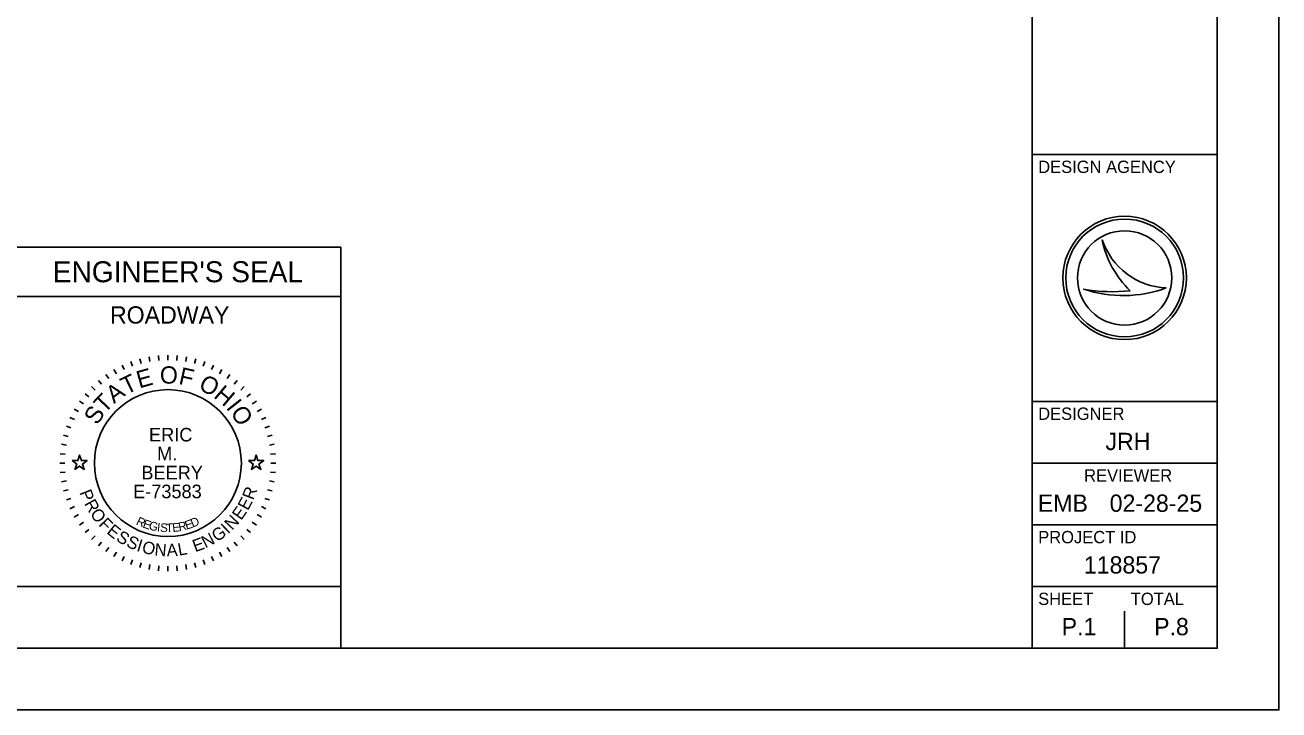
# Model space of a CAD drawing. Extents: x 0 to 42, y 0 to 22.
# Drawn here: x 23.84 to 34, y 0 to 5.55 of the extents above; entities that cross this region are included whole.
import ezdxf

# ---------------------------------------------------------------- set-up
doc = ezdxf.new("R2010")
doc.units = 0
for name, color, linetype in [('Default', 7, 'Continuous'), ('SH_Border', 7, 'Continuous'), ('SH_Cut_Line', 7, 'Continuous'), ('SH_Data', 7, 'Continuous')]:
    doc.layers.add(name, color=color, linetype=linetype)

msp = doc.modelspace()

# ---------------------------------------------------------------- linework, layer by layer
at = {"layer": 'Default'}
for points in [[(24.224, 2.02), (24.271, 2.02), (24.285, 2.065), (24.299, 2.02), (24.346, 2.02), (24.308, 1.992), (24.323, 1.948), (24.285, 1.975), (24.247, 1.948), (24.262, 1.992)], [(25.654, 2.02), (25.701, 2.02), (25.715, 2.065), (25.729, 2.02), (25.776, 2.02), (25.738, 1.992), (25.753, 1.948), (25.715, 1.975), (25.677, 1.948), (25.692, 1.992)]]:
    msp.add_lwpolyline(points, close=True, dxfattribs=at)
at = {"layer": 'SH_Border'}
for p, q in [((32, 0.5), (32, 21.5)), ((32, 4.5), (33.5, 4.5)), ((32, 2.5), (33.5, 2.5)), ((32, 2), (33.5, 2)), ((32, 1.5), (33.5, 1.5)), ((32, 1), (33.5, 1))]:
    msp.add_line(p, q, dxfattribs=at)
msp.add_lwpolyline([(1.5, 21.5), (33.5, 21.5), (33.5, 0.5), (1.5, 0.5)], close=True, dxfattribs=at)
at = {"layer": 'SH_Cut_Line'}
msp.add_lwpolyline([(0, 0), (34, 0), (34, 22), (0, 22)], close=True, dxfattribs=at)
at = {"layer": 'SH_Data'}
for p, q in [((32.567, 3.81), (32.567, 3.81)), ((23.6, 3.75), (26.4, 3.75)), ((26.4, 3.75), (26.4, 0.5)), ((32.75, 3.5), (32.75, 3.5)), ((32.417, 3.41), (32.417, 3.41)), ((33.087, 3.419), (33.087, 3.419)), ((23.6, 3.35), (26.4, 3.35)), ((24.774, 2.845), (24.784, 2.807)), ((24.848, 2.862), (24.855, 2.822)), ((24.924, 2.872), (24.927, 2.832)), ((25, 2.875), (25, 2.835)), ((25.076, 2.872), (25.073, 2.832)), ((25.152, 2.862), (25.145, 2.822)), ((25.226, 2.845), (25.216, 2.807)), ((24.563, 2.758), (24.583, 2.723)), ((24.63, 2.793), (24.647, 2.757)), ((24.701, 2.822), (24.714, 2.785)), ((25.299, 2.822), (25.286, 2.785)), ((25.37, 2.793), (25.353, 2.757)), ((25.437, 2.758), (25.417, 2.723)), ((24.438, 2.67), (24.463, 2.64)), ((24.498, 2.717), (24.521, 2.684)), ((25.502, 2.717), (25.479, 2.684)), ((25.562, 2.67), (25.537, 2.64)), ((24.33, 2.562), (24.36, 2.537)), ((24.381, 2.619), (24.41, 2.59)), ((25.619, 2.619), (25.59, 2.59)), ((25.67, 2.562), (25.64, 2.537)), ((24.283, 2.502), (24.316, 2.479)), ((25.717, 2.502), (25.684, 2.479)), ((24.207, 2.37), (24.243, 2.353)), ((24.242, 2.438), (24.277, 2.418)), ((25.758, 2.438), (25.723, 2.418)), ((25.793, 2.37), (25.757, 2.353)), ((24.178, 2.299), (24.215, 2.286)), ((25.822, 2.299), (25.785, 2.286)), ((24.138, 2.152), (24.178, 2.145)), ((24.155, 2.226), (24.193, 2.216)), ((25.845, 2.226), (25.807, 2.216)), ((25.862, 2.152), (25.822, 2.145)), ((24.128, 2.076), (24.168, 2.073)), ((25.872, 2.076), (25.832, 2.073)), ((24.125, 2), (24.165, 2)), ((25.875, 2), (25.835, 2)), ((24.128, 1.924), (24.168, 1.927)), ((24.138, 1.848), (24.178, 1.855)), ((25.862, 1.848), (25.822, 1.855)), ((25.872, 1.924), (25.832, 1.927)), ((24.155, 1.774), (24.193, 1.784)), ((25.845, 1.774), (25.807, 1.784)), ((24.178, 1.701), (24.215, 1.714)), ((24.207, 1.63), (24.243, 1.647)), ((25.793, 1.63), (25.757, 1.647)), ((25.822, 1.701), (25.785, 1.714)), ((24.242, 1.563), (24.277, 1.583)), ((25.758, 1.563), (25.723, 1.583)), ((24.283, 1.498), (24.316, 1.521)), ((24.33, 1.438), (24.36, 1.463)), ((25.67, 1.438), (25.64, 1.463)), ((25.717, 1.498), (25.684, 1.521)), ((24.381, 1.381), (24.41, 1.41)), ((24.438, 1.33), (24.463, 1.36)), ((25.562, 1.33), (25.537, 1.36)), ((25.619, 1.381), (25.59, 1.41)), ((24.498, 1.283), (24.521, 1.316)), ((24.563, 1.242), (24.583, 1.277)), ((24.63, 1.207), (24.647, 1.243)), ((25.37, 1.207), (25.353, 1.243)), ((25.437, 1.242), (25.417, 1.277)), ((25.502, 1.283), (25.479, 1.316)), ((24.701, 1.178), (24.714, 1.215)), ((24.774, 1.155), (24.784, 1.193)), ((24.848, 1.138), (24.855, 1.178)), ((24.924, 1.128), (24.927, 1.168)), ((25, 1.125), (25, 1.165)), ((25.076, 1.128), (25.073, 1.168)), ((25.152, 1.138), (25.145, 1.178)), ((25.226, 1.155), (25.216, 1.193)), ((25.299, 1.178), (25.286, 1.215)), ((32.75, 0.5), (32.75, 0.8)), ((32.375, 0.675), (32.375, 0.675)), ((23.6, 0.5), (26.4, 0.5))]:
    msp.add_line(p, q, dxfattribs=at)
msp.add_lwpolyline([(23.6, 0.5), (23.6, 1), (26.4, 1), (26.4, 0.5)], close=True, dxfattribs=at)
for centre, radius in [((32.75, 3.5), 0.5), ((32.75, 3.5), 0.477), ((32.75, 3.5), 0.477), ((32.75, 3.5), 0.382), ((25, 2), 0.595)]:
    msp.add_circle(centre, radius, dxfattribs=at)
for centre, radius, start, end in [((33.116, 3.998), 0.58, 198.9257, 198.9319), ((33.347, 3.97), 0.796, 191.6379, 191.6421), ((33.116, 3.998), 0.58, 198.9319, 267.1657), ((33.347, 3.97), 0.796, 191.6421, 226.0947), ((32.739, 4.37), 1.013, 251.4576, 290.0832), ((32.648, 4.654), 1.266, 259.4964, 259.4995), ((32.739, 4.37), 1.013, 251.4527, 251.4576), ((32.648, 4.654), 1.266, 259.4995, 276.6672)]:
    msp.add_arc(centre, radius, start, end, dxfattribs=at)

# ---------------------------------------------------------------- texts
for s, height, p in [('DESIGN AGENCY', 0.1, (32.05, 4.35)), ("ENGINEER'S SEAL", 0.17, (24.068, 3.465)), ('ROADWAY', 0.14, (24.531, 3.13)), ('DESIGNER', 0.1, (32.05, 2.35)), ('ERIC', 0.11, (24.847, 2.175)), ('JRH', 0.14, (32.595, 2.105)), ('M.', 0.11, (24.913, 2.022)), ('BEERY', 0.11, (24.785, 1.868)), ('REVIEWER', 0.1, (32.422, 1.85)), ('E-73583', 0.11, (24.718, 1.715)), ('EMB', 0.14, (32.047, 1.605)), ('02-28-25', 0.14, (32.629, 1.605)), ('PROJECT ID', 0.1, (32.05, 1.35)), ('118857', 0.14, (32.42, 1.105)), ('SHEET', 0.1, (32.05, 0.85)), ('TOTAL', 0.1, (32.8, 0.85)), ('P.1', 0.14, (32.24, 0.605)), ('P.8', 0.14, (32.989, 0.605))]:
    msp.add_text(s, height=height, dxfattribs=at).set_placement(p)
for s, height, rotation, p in [('E', 0.14, 15.7571, (24.768, 2.604)), ('O', 0.14, 359.7812, (24.935, 2.644)), ('F', 0.14, 347.4362, (25.081, 2.642)), ('T', 0.14, 25.7167, (24.662, 2.552)), ('O', 0.14, 332.2586, (25.24, 2.602)), ('T', 0.14, 46.4344, (24.488, 2.396)), ('A', 0.14, 36.4747, (24.563, 2.478)), ('H', 0.14, 319.9136, (25.363, 2.536)), ('S', 0.14, 57.1924, (24.428, 2.301)), ('I', 0.14, 308.367, (25.466, 2.448)), ('O', 0.14, 303.1491, (25.502, 2.409)), ('P', 0.1, 291.494, (24.282, 1.762)), ('E', 0.1, 61.9951, (25.648, 1.61)), ('R', 0.1, 69.2322, (25.692, 1.695)), ('R', 0.1, 298.7311, (24.319, 1.672)), ('O', 0.1, 306.4666, (24.365, 1.588)), ('E', 0.1, 54.758, (25.593, 1.531)), ('F', 0.1, 314.7068, (24.434, 1.498)), ('R', 0.07, 334.487, (24.737, 1.505)), ('E', 0.07, 341.04, (24.791, 1.48)), ('G', 0.07, 347.4752, (24.841, 1.462)), ('R', 0.07, 11.9184, (25.092, 1.447)), ('E', 0.07, 17.6836, (25.15, 1.46)), ('D', 0.07, 23.3052, (25.201, 1.477)), ('N', 0.1, 47.0224, (25.52, 1.451)), ('E', 0.1, 321.4393, (24.498, 1.435)), ('S', 0.1, 328.6764, (24.574, 1.375)), ('I', 0.07, 353.7858, (24.909, 1.447)), ('S', 0.07, 356.8926, (24.936, 1.443)), ('T', 0.07, 3.0061, (24.986, 1.439)), ('E', 0.07, 6.0117, (25.039, 1.441)), ('N', 0.1, 27.3113, (25.304, 1.308)), ('G', 0.1, 35.0469, (25.398, 1.357)), ('I', 0.1, 43.287, (25.487, 1.421)), ('S', 0.1, 335.9134, (24.656, 1.327)), ('I', 0.1, 343.1505, (24.741, 1.29)), ('O', 0.1, 346.8859, (24.784, 1.275)), ('N', 0.1, 355.1261, (24.889, 1.252)), ('A', 0.1, 2.8617, (24.992, 1.244)), ('L', 0.1, 10.0987, (25.089, 1.249)), ('E', 0.1, 20.0742, (25.221, 1.277))]:
    msp.add_text(s, height=height, rotation=rotation, dxfattribs=at).set_placement(p)

doc.saveas('drawing.dxf')
